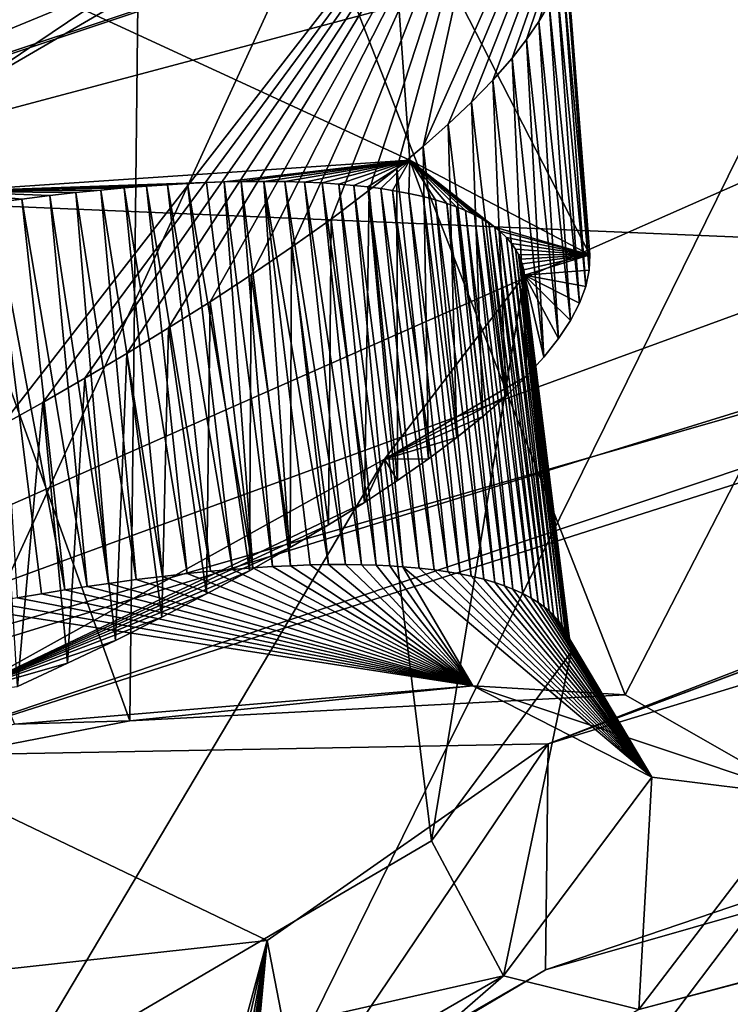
# Model space of a CAD drawing. Header units: metres. Extents: x -147 to 294, y -23 to 81.
# Tile 685 of 742: x 276 to 277.19, y 18.47 to 20.13. Entities that reach past the tile are written whole.
import ezdxf

# ---------------------------------------------------------------- set-up
doc = ezdxf.new("R2010")
doc.units = ezdxf.units.M
doc.layers.add('solid_AVA_153', color=7, linetype='CONTINUOUS')

msp = doc.modelspace()

# ---------------------------------------------------------------- linework, layer by layer
at = {"layer": 'solid_AVA_153'}
for points in [[(281.090759, 27.782938, 261.125031), (273.298553, 25.552353, 267.087738), (274.871796, 15.161433, 263.687531)], [(281.090759, 27.782938, 261.125031), (274.871796, 15.161433, 263.687531), (282.133179, 17.295027, 257.928406)], [(274.224762, 25.604277, 261.007599), (277.891327, 23.361124, 257.481934), (272.774292, 12.198071, 259.966278)], [(276.20813, 21.06086, 201.503845), (279.340332, 23.507404, 196.438736), (277.017029, 18.993937, 210.50383)], [(277.31427, 18.824436, 211.593063), (277.017029, 18.993937, 210.50383), (279.340332, 23.507404, 196.438736)], [(277.891327, 23.361124, 257.481934), (278.441376, 18.521315, 256.352936), (272.774292, 12.198071, 259.966278)], [(277.484467, 20.065168, 256.298859), (277.891327, 23.361124, 257.481934), (276.830963, 21.252842, 256.301025)], [(280.507874, 22.56543, 251.034393), (273.060547, 20.016443, 258.458984), (277.273987, 21.212803, 255.292374)], [(273.275024, 20.03397, 257.856995), (273.060547, 20.016443, 258.458984), (280.507874, 22.56543, 251.034393)], [(273.275024, 20.03397, 257.856995), (280.507874, 22.56543, 251.034393), (279.944885, 22.316853, 251.207489)], [(273.275024, 20.03397, 257.856995), (279.944885, 22.316853, 251.207489), (273.409088, 19.768438, 257.52124)], [(279.944885, 22.316853, 251.207489), (279.720917, 21.928774, 251.228699), (273.409088, 19.768438, 257.52124)], [(276.887604, 18.912016, 221.665955), (276.883057, 18.532045, 223.566589), (287.729736, 22.21979, 224.105988)], [(281.792969, 19.939793, 224.722961), (287.729736, 22.21979, 224.105988), (276.883057, 18.532045, 223.566589)], [(283.750336, 21.487852, 220.551254), (276.887604, 18.912016, 221.665955), (287.729736, 22.21979, 224.105988)], [(279.720917, 21.928774, 251.228699), (280.540039, 15.652699, 249.314453), (273.078705, 13.137282, 256.572449)], [(273.409088, 19.768438, 257.52124), (279.720917, 21.928774, 251.228699), (273.078705, 13.137282, 256.572449)], [(280.846619, 21.692974, 214.997391), (275.491211, 19.910418, 214.992828), (274.619873, 19.615648, 215.079086)], [(279.788544, 20.992599, 216.460831), (280.846619, 21.692974, 214.997391), (274.619873, 19.615648, 215.079086)], [(280.846619, 21.692974, 214.997391), (276.188354, 20.19775, 214.714798), (275.491211, 19.910418, 214.992828)], [(283.750336, 21.487852, 220.551254), (282.781189, 21.117941, 220.656097), (276.887604, 18.912016, 221.665955)], [(277.484467, 20.065168, 256.298859), (276.830963, 21.252842, 256.301025), (277.273682, 21.399685, 255.879364)], [(273.060547, 20.016443, 258.458984), (273.061951, 19.937822, 258.790375), (277.273987, 21.212803, 255.292374)], [(277.273987, 21.212803, 255.292374), (273.061951, 19.937822, 258.790375), (278.115143, 19.724819, 255.404922)], [(281.80777, 20.819557, 220.442108), (276.887604, 18.912016, 221.665955), (282.781189, 21.117941, 220.656097)], [(275.611267, 20.542448, 202.720535), (276.20813, 21.06086, 201.503845), (276.18457, 18.950201, 209.597946)], [(276.20813, 21.06086, 201.503845), (277.017029, 18.993937, 210.50383), (276.18457, 18.950201, 209.597946)], [(279.788544, 20.992599, 216.460831), (274.619873, 19.615648, 215.079086), (274.307312, 18.573685, 219.366913)], [(279.812988, 20.588461, 218.314346), (279.788544, 20.992599, 216.460831), (274.307312, 18.573685, 219.366913)], [(276.677795, 19.915703, 212.946426), (276.813324, 20.534491, 213.343262), (277.140472, 20.955158, 212.097351)], [(276.719727, 19.95294, 212.865509), (276.677795, 19.915703, 212.946426), (277.140472, 20.955158, 212.097351)], [(276.75882, 19.990082, 212.779999), (276.719727, 19.95294, 212.865509), (277.140472, 20.955158, 212.097351)], [(276.794708, 20.027126, 212.689728), (276.75882, 19.990082, 212.779999), (277.140472, 20.955158, 212.097351)], [(276.826935, 20.063961, 212.59465), (276.794708, 20.027126, 212.689728), (277.140472, 20.955158, 212.097351)], [(276.851227, 20.095057, 212.509567), (276.826935, 20.063961, 212.59465), (277.140472, 20.955158, 212.097351)], [(276.872101, 20.125435, 212.421463), (276.851227, 20.095057, 212.509567), (277.140472, 20.955158, 212.097351)], [(276.889313, 20.154886, 212.330597), (276.872101, 20.125435, 212.421463), (277.140472, 20.955158, 212.097351)], [(274.64624, 16.062531, 233.785172), (286.290588, 19.729668, 234.31691), (287.10141, 20.911531, 229.512344)], [(281.917603, 18.824459, 230.931), (274.64624, 16.062531, 233.785172), (287.10141, 20.911531, 229.512344)], [(281.80777, 20.819557, 220.442108), (275.769775, 18.891148, 220.034714), (276.887604, 18.912016, 221.665955)], [(281.80777, 20.819557, 220.442108), (280.934448, 20.623026, 219.936401), (275.769775, 18.891148, 220.034714)], [(280.934448, 20.623026, 219.936401), (274.307312, 18.573685, 219.366913), (275.769775, 18.891148, 220.034714)], [(280.934448, 20.623026, 219.936401), (279.812988, 20.588461, 218.314346), (274.307312, 18.573685, 219.366913)], [(275.611267, 20.542448, 202.720535), (276.18457, 18.950201, 209.597946), (275.653992, 18.847431, 209.333832)], [(276.813324, 20.534491, 213.343262), (275.892181, 19.998646, 214.157532), (276.188354, 20.19775, 214.714798)], [(275.969086, 19.446426, 213.661942), (275.892181, 19.998646, 214.157532), (276.813324, 20.534491, 213.343262)], [(276.038788, 19.485483, 213.62085), (275.969086, 19.446426, 213.661942), (276.813324, 20.534491, 213.343262)], [(276.109131, 19.526005, 213.574982), (276.038788, 19.485483, 213.62085), (276.813324, 20.534491, 213.343262)], [(276.179688, 19.567812, 213.524017), (276.109131, 19.526005, 213.574982), (276.813324, 20.534491, 213.343262)], [(276.249878, 19.610716, 213.467941), (276.179688, 19.567812, 213.524017), (276.813324, 20.534491, 213.343262)], [(276.319458, 19.654743, 213.406403), (276.249878, 19.610716, 213.467941), (276.813324, 20.534491, 213.343262)], [(276.38858, 19.700001, 213.338577), (276.319458, 19.654743, 213.406403), (276.813324, 20.534491, 213.343262)], [(276.456604, 19.746355, 213.264236), (276.38858, 19.700001, 213.338577), (276.813324, 20.534491, 213.343262)], [(276.522827, 19.793636, 213.183197), (276.456604, 19.746355, 213.264236), (276.813324, 20.534491, 213.343262)], [(276.587006, 19.841846, 213.094574), (276.522827, 19.793636, 213.183197), (276.813324, 20.534491, 213.343262)], [(276.633392, 19.878597, 213.022781), (276.587006, 19.841846, 213.094574), (276.813324, 20.534491, 213.343262)], [(276.677795, 19.915703, 212.946426), (276.633392, 19.878597, 213.022781), (276.813324, 20.534491, 213.343262)], [(276.619232, 20.393951, 210.88356), (275.83728, 20.270184, 210.052536), (276.655243, 19.892633, 210.762497)], [(276.619232, 20.393951, 210.88356), (276.655243, 19.892633, 210.762497), (276.957733, 19.733641, 211.81546)], [(276.916382, 20.262239, 211.941086), (276.619232, 20.393951, 210.88356), (276.957733, 19.733641, 211.81546)], [(283.995728, 20.319468, 214.967133), (277.039856, 18.465433, 212.716888), (277.31427, 18.824436, 211.593063)], [(283.995728, 20.319468, 214.967133), (283.305023, 20.113844, 214.782349), (277.039856, 18.465433, 212.716888)], [(275.83728, 20.270184, 210.052536), (275.874847, 19.840115, 209.959885), (276.655243, 19.892633, 210.762497)], [(276.050629, 16.447046, 220.394257), (275.44632, 16.354811, 219.925446), (290.664398, 20.265381, 226.925613)], [(283.168457, 19.04248, 219.36058), (290.664398, 20.265381, 226.925613), (275.44632, 16.354811, 219.925446)], [(276.483307, 16.455778, 221.018982), (276.050629, 16.447046, 220.394257), (290.664398, 20.265381, 226.925613)], [(276.709076, 16.382002, 221.73912), (276.483307, 16.455778, 221.018982), (290.664398, 20.265381, 226.925613)], [(276.489044, 16.04261, 223.108215), (276.709076, 16.382002, 221.73912), (290.664398, 20.265381, 226.925613)], [(282.683929, 17.701097, 225.091797), (276.489044, 16.04261, 223.108215), (290.664398, 20.265381, 226.925613)], [(276.956543, 19.707464, 211.922272), (276.916382, 20.262239, 211.941086), (276.957733, 19.733641, 211.81546)], [(276.956543, 19.707464, 211.922272), (276.916443, 20.23723, 212.041992), (276.916382, 20.262239, 211.941086)], [(276.956543, 19.707464, 211.922272), (276.911774, 20.210909, 212.140686), (276.916443, 20.23723, 212.041992)], [(276.950714, 19.680237, 212.026978), (276.902618, 20.183414, 212.236954), (276.911774, 20.210909, 212.140686)], [(276.950714, 19.680237, 212.026978), (276.911774, 20.210909, 212.140686), (276.956543, 19.707464, 211.922272)], [(275.892181, 19.998646, 214.157532), (275.491211, 19.910418, 214.992828), (276.188354, 20.19775, 214.714798)], [(276.940216, 19.652037, 212.129608), (276.889313, 20.154886, 212.330597), (276.902618, 20.183414, 212.236954)], [(276.940216, 19.652037, 212.129608), (276.902618, 20.183414, 212.236954), (276.950714, 19.680237, 212.026978)], [(276.925018, 19.622864, 212.230148), (276.872101, 20.125435, 212.421463), (276.889313, 20.154886, 212.330597)], [(276.925018, 19.622864, 212.230148), (276.889313, 20.154886, 212.330597), (276.940216, 19.652037, 212.129608)], [(276.905151, 19.592724, 212.328598), (276.851227, 20.095057, 212.509567), (276.872101, 20.125435, 212.421463)], [(276.905151, 19.592724, 212.328598), (276.872101, 20.125435, 212.421463), (276.925018, 19.622864, 212.230148)], [(283.305023, 20.113844, 214.782349), (275.078064, 17.592642, 213.775894), (275.694458, 17.799286, 213.719406)], [(282.524384, 19.824366, 214.833954), (275.078064, 17.592642, 213.775894), (283.305023, 20.113844, 214.782349)], [(283.305023, 20.113844, 214.782349), (275.694458, 17.799286, 213.719406), (276.236298, 18.019976, 213.51059)], [(283.305023, 20.113844, 214.782349), (276.236298, 18.019976, 213.51059), (277.039856, 18.465433, 212.716888)], [(276.880615, 19.561615, 212.424927), (276.826935, 20.063961, 212.59465), (276.851227, 20.095057, 212.509567)], [(276.880615, 19.561615, 212.424927), (276.851227, 20.095057, 212.509567), (276.905151, 19.592724, 212.328598)], [(276.851318, 19.529482, 212.519287), (276.794708, 20.027126, 212.689728), (276.826935, 20.063961, 212.59465)], [(276.851318, 19.529482, 212.519287), (276.826935, 20.063961, 212.59465), (276.880615, 19.561615, 212.424927)], [(276.816986, 19.496143, 212.612061), (276.75882, 19.990082, 212.779999), (276.794708, 20.027126, 212.689728)], [(276.816986, 19.496143, 212.612061), (276.794708, 20.027126, 212.689728), (276.851318, 19.529482, 212.519287)], [(276.777863, 19.461752, 212.702927), (276.719727, 19.95294, 212.865509), (276.75882, 19.990082, 212.779999)], [(276.777863, 19.461752, 212.702927), (276.75882, 19.990082, 212.779999), (276.816986, 19.496143, 212.612061)], [(276.734222, 19.426495, 212.791458), (276.677795, 19.915703, 212.946426), (276.719727, 19.95294, 212.865509)], [(276.734222, 19.426495, 212.791458), (276.719727, 19.95294, 212.865509), (276.777863, 19.461752, 212.702927)], [(273.061951, 19.937822, 258.790375), (271.370239, 17.790236, 260.555847), (278.115143, 19.724819, 255.404922)], [(281.792969, 19.939793, 224.722961), (276.883057, 18.532045, 223.566589), (275.823822, 17.922682, 224.99826)], [(280.795746, 19.575159, 224.838211), (281.792969, 19.939793, 224.722961), (275.823822, 17.922682, 224.99826)], [(276.68631, 19.390553, 212.877289), (276.633392, 19.878597, 213.022781), (276.677795, 19.915703, 212.946426)], [(276.68631, 19.390553, 212.877289), (276.677795, 19.915703, 212.946426), (276.734222, 19.426495, 212.791458)], [(276.655243, 19.892633, 210.762497), (275.874847, 19.840115, 209.959885), (276.343445, 19.855852, 210.503494)], [(276.655243, 19.892633, 210.762497), (276.343445, 19.855852, 210.503494), (276.371765, 19.856493, 210.537842)], [(276.655243, 19.892633, 210.762497), (276.371765, 19.856493, 210.537842), (276.410126, 19.856863, 210.586502)], [(276.655243, 19.892633, 210.762497), (276.410126, 19.856863, 210.586502), (276.445374, 19.856516, 210.634048)], [(276.655243, 19.892633, 210.762497), (276.445374, 19.856516, 210.634048), (276.477966, 19.855618, 210.680405)], [(276.655243, 19.892633, 210.762497), (276.477966, 19.855618, 210.680405), (276.507996, 19.8542, 210.725555)], [(276.655243, 19.892633, 210.762497), (276.507996, 19.8542, 210.725555), (276.535645, 19.852325, 210.769485)], [(276.655243, 19.892633, 210.762497), (276.535645, 19.852325, 210.769485), (276.561218, 19.850101, 210.812164)], [(276.655243, 19.892633, 210.762497), (276.561218, 19.850101, 210.812164), (276.584686, 19.847509, 210.853592)], [(276.655243, 19.892633, 210.762497), (276.584686, 19.847509, 210.853592), (276.606445, 19.844671, 210.893784)], [(276.655243, 19.892633, 210.762497), (276.606445, 19.844671, 210.893784), (276.626373, 19.841566, 210.932724)], [(276.655243, 19.892633, 210.762497), (276.626373, 19.841566, 210.932724), (276.653503, 19.836567, 210.988892)], [(276.655243, 19.892633, 210.762497), (276.653503, 19.836567, 210.988892), (276.677399, 19.831205, 211.042358)], [(276.655243, 19.892633, 210.762497), (276.677399, 19.831205, 211.042358), (276.698608, 19.825605, 211.093246)], [(276.655243, 19.892633, 210.762497), (276.698608, 19.825605, 211.093246), (276.717346, 19.819834, 211.141632)], [(276.655243, 19.892633, 210.762497), (276.717346, 19.819834, 211.141632), (276.733856, 19.813944, 211.187592)], [(276.655243, 19.892633, 210.762497), (276.733856, 19.813944, 211.187592), (276.748474, 19.808012, 211.231262)], [(276.655243, 19.892633, 210.762497), (276.748474, 19.808012, 211.231262), (276.763763, 19.800882, 211.280746)], [(276.655243, 19.892633, 210.762497), (276.763763, 19.800882, 211.280746), (276.776917, 19.793802, 211.327209)], [(276.655243, 19.892633, 210.762497), (276.776917, 19.793802, 211.327209), (276.788239, 19.786823, 211.370834)], [(276.655243, 19.892633, 210.762497), (276.788239, 19.786823, 211.370834), (276.797943, 19.779985, 211.411789)], [(276.957733, 19.733641, 211.81546), (276.655243, 19.892633, 210.762497), (276.797943, 19.779985, 211.411789)], [(276.63443, 19.354116, 212.959991), (276.587006, 19.841846, 213.094574), (276.633392, 19.878597, 213.022781)], [(276.63443, 19.354116, 212.959991), (276.633392, 19.878597, 213.022781), (276.68631, 19.390553, 212.877289)], [(275.874847, 19.840115, 209.959885), (276.313507, 19.854801, 210.468689), (276.343445, 19.855852, 210.503494)], [(275.874847, 19.840115, 209.959885), (276.281708, 19.853271, 210.433456), (276.313507, 19.854801, 210.468689)], [(275.874847, 19.840115, 209.959885), (276.24826, 19.851345, 210.39772), (276.281708, 19.853271, 210.433456)], [(276.281708, 19.853271, 210.433456), (276.24826, 19.851345, 210.39772), (276.356995, 19.204987, 210.269119)], [(276.313507, 19.854801, 210.468689), (276.281708, 19.853271, 210.433456), (276.391663, 19.207588, 210.308075)], [(276.281708, 19.853271, 210.433456), (276.356995, 19.204987, 210.269119), (276.391663, 19.207588, 210.308075)], [(276.343445, 19.855852, 210.503494), (276.313507, 19.854801, 210.468689), (276.391663, 19.207588, 210.308075)], [(276.371765, 19.856493, 210.537842), (276.343445, 19.855852, 210.503494), (276.424255, 19.209618, 210.34639)], [(276.343445, 19.855852, 210.503494), (276.391663, 19.207588, 210.308075), (276.424255, 19.209618, 210.34639)], [(276.410126, 19.856863, 210.586502), (276.371765, 19.856493, 210.537842), (276.454956, 19.211136, 210.384155)], [(276.371765, 19.856493, 210.537842), (276.424255, 19.209618, 210.34639), (276.454956, 19.211136, 210.384155)], [(276.410126, 19.856863, 210.586502), (276.454956, 19.211136, 210.384155), (276.487854, 19.212299, 210.426544)], [(276.410126, 19.856863, 210.586502), (276.487854, 19.212299, 210.426544), (276.518494, 19.212902, 210.468018)], [(276.445374, 19.856516, 210.634048), (276.410126, 19.856863, 210.586502), (276.518494, 19.212902, 210.468018)], [(276.445374, 19.856516, 210.634048), (276.518494, 19.212902, 210.468018), (276.547089, 19.213011, 210.508652)], [(276.477966, 19.855618, 210.680405), (276.445374, 19.856516, 210.634048), (276.547089, 19.213011, 210.508652)], [(276.477966, 19.855618, 210.680405), (276.547089, 19.213011, 210.508652), (276.57373, 19.212671, 210.548325)], [(276.507996, 19.8542, 210.725555), (276.477966, 19.855618, 210.680405), (276.57373, 19.212671, 210.548325)], [(276.507996, 19.8542, 210.725555), (276.57373, 19.212671, 210.548325), (276.598572, 19.211933, 210.587067)], [(276.535645, 19.852325, 210.769485), (276.507996, 19.8542, 210.725555), (276.598572, 19.211933, 210.587067)], [(275.874847, 19.840115, 209.959885), (276.212952, 19.848919, 210.361618), (276.24826, 19.851345, 210.39772)], [(275.874847, 19.840115, 209.959885), (276.175446, 19.845865, 210.325272), (276.212952, 19.848919, 210.361618)], [(275.874847, 19.840115, 209.959885), (276.135925, 19.842257, 210.288589), (276.175446, 19.845865, 210.325272)], [(275.874847, 19.840115, 209.959885), (276.094269, 19.838047, 210.251648), (276.135925, 19.842257, 210.288589)], [(275.874847, 19.840115, 209.959885), (275.954254, 19.820705, 210.140717), (276.003418, 19.827248, 210.17775)], [(275.874847, 19.840115, 209.959885), (276.003418, 19.827248, 210.17775), (276.05014, 19.833059, 210.214676)], [(275.874847, 19.840115, 209.959885), (276.05014, 19.833059, 210.214676), (276.094269, 19.838047, 210.251648)], [(276.094269, 19.838047, 210.251648), (276.05014, 19.833059, 210.214676), (276.148712, 19.181471, 210.067993)], [(276.135925, 19.842257, 210.288589), (276.094269, 19.838047, 210.251648), (276.195465, 19.187796, 210.108795)], [(276.094269, 19.838047, 210.251648), (276.148712, 19.181471, 210.067993), (276.195465, 19.187796, 210.108795)], [(276.175446, 19.845865, 210.325272), (276.135925, 19.842257, 210.288589), (276.239594, 19.193245, 210.149445)], [(276.135925, 19.842257, 210.288589), (276.195465, 19.187796, 210.108795), (276.239594, 19.193245, 210.149445)], [(276.212952, 19.848919, 210.361618), (276.175446, 19.845865, 210.325272), (276.281128, 19.197884, 210.189804)], [(276.175446, 19.845865, 210.325272), (276.239594, 19.193245, 210.149445), (276.281128, 19.197884, 210.189804)], [(276.24826, 19.851345, 210.39772), (276.212952, 19.848919, 210.361618), (276.32019, 19.201769, 210.22966)], [(276.212952, 19.848919, 210.361618), (276.281128, 19.197884, 210.189804), (276.32019, 19.201769, 210.22966)], [(276.24826, 19.851345, 210.39772), (276.32019, 19.201769, 210.22966), (276.356995, 19.204987, 210.269119)], [(276.578827, 19.317347, 213.039215), (276.522827, 19.793636, 213.183197), (276.587006, 19.841846, 213.094574)], [(276.535645, 19.852325, 210.769485), (276.598572, 19.211933, 210.587067), (276.621765, 19.21084, 210.624924)], [(276.561218, 19.850101, 210.812164), (276.535645, 19.852325, 210.769485), (276.621765, 19.21084, 210.624924)], [(276.561218, 19.850101, 210.812164), (276.621765, 19.21084, 210.624924), (276.643341, 19.209431, 210.661789)], [(276.584686, 19.847509, 210.853592), (276.561218, 19.850101, 210.812164), (276.643341, 19.209431, 210.661789)], [(276.578827, 19.317347, 213.039215), (276.587006, 19.841846, 213.094574), (276.63443, 19.354116, 212.959991)], [(276.584686, 19.847509, 210.853592), (276.643341, 19.209431, 210.661789), (276.671143, 19.206991, 210.711853)], [(276.606445, 19.844671, 210.893784), (276.584686, 19.847509, 210.853592), (276.671143, 19.206991, 210.711853)], [(276.606445, 19.844671, 210.893784), (276.671143, 19.206991, 210.711853), (276.696289, 19.204092, 210.759995)], [(276.626373, 19.841566, 210.932724), (276.606445, 19.844671, 210.893784), (276.696289, 19.204092, 210.759995)], [(276.626373, 19.841566, 210.932724), (276.696289, 19.204092, 210.759995), (276.719116, 19.200808, 210.806366)], [(276.653503, 19.836567, 210.988892), (276.626373, 19.841566, 210.932724), (276.719116, 19.200808, 210.806366)], [(276.653503, 19.836567, 210.988892), (276.719116, 19.200808, 210.806366), (276.739746, 19.197206, 210.850891)], [(276.677399, 19.831205, 211.042358), (276.653503, 19.836567, 210.988892), (276.739746, 19.197206, 210.850891)], [(282.524384, 19.824366, 214.833954), (281.913208, 19.548752, 215.097244), (275.078064, 17.592642, 213.775894)], [(276.003418, 19.827248, 210.17775), (275.954254, 19.820705, 210.140717), (276.075317, 19.170477, 210.008331)], [(275.954254, 19.820705, 210.140717), (275.995361, 19.15715, 209.949005), (276.036194, 19.164124, 209.978607)], [(275.954254, 19.820705, 210.140717), (276.036194, 19.164124, 209.978607), (276.075317, 19.170477, 210.008331)], [(276.05014, 19.833059, 210.214676), (276.003418, 19.827248, 210.17775), (276.112854, 19.176256, 210.038193)], [(276.003418, 19.827248, 210.17775), (276.075317, 19.170477, 210.008331), (276.112854, 19.176256, 210.038193)], [(276.05014, 19.833059, 210.214676), (276.112854, 19.176256, 210.038193), (276.148712, 19.181471, 210.067993)], [(276.677399, 19.831205, 211.042358), (276.739746, 19.197206, 210.850891), (276.758453, 19.19335, 210.893707)], [(276.698608, 19.825605, 211.093246), (276.677399, 19.831205, 211.042358), (276.758453, 19.19335, 210.893707)], [(276.698608, 19.825605, 211.093246), (276.758453, 19.19335, 210.893707), (276.779358, 19.188248, 210.944778)], [(276.717346, 19.819834, 211.141632), (276.698608, 19.825605, 211.093246), (276.779358, 19.188248, 210.944778)], [(276.717346, 19.819834, 211.141632), (276.779358, 19.188248, 210.944778), (276.797821, 19.182919, 210.993301)], [(276.733856, 19.813944, 211.187592), (276.717346, 19.819834, 211.141632), (276.797821, 19.182919, 210.993301)], [(276.733856, 19.813944, 211.187592), (276.797821, 19.182919, 210.993301), (276.814117, 19.177427, 211.039383)], [(276.748474, 19.808012, 211.231262), (276.733856, 19.813944, 211.187592), (276.814117, 19.177427, 211.039383)], [(276.748474, 19.808012, 211.231262), (276.814117, 19.177427, 211.039383), (276.828522, 19.171843, 211.083069)], [(276.763763, 19.800882, 211.280746), (276.748474, 19.808012, 211.231262), (276.828522, 19.171843, 211.083069)], [(276.518799, 19.279829, 213.115784), (276.456604, 19.746355, 213.264236), (276.522827, 19.793636, 213.183197)], [(276.518799, 19.279829, 213.115784), (276.522827, 19.793636, 213.183197), (276.578827, 19.317347, 213.039215)], [(276.763763, 19.800882, 211.280746), (276.828522, 19.171843, 211.083069), (276.845093, 19.164333, 211.137863)], [(276.776917, 19.793802, 211.327209), (276.763763, 19.800882, 211.280746), (276.845093, 19.164333, 211.137863)], [(276.776917, 19.793802, 211.327209), (276.845093, 19.164333, 211.137863), (276.8591, 19.156837, 211.188889)], [(276.788239, 19.786823, 211.370834), (276.776917, 19.793802, 211.327209), (276.8591, 19.156837, 211.188889)], [(276.788239, 19.786823, 211.370834), (276.8591, 19.156837, 211.188889), (276.870941, 19.149429, 211.236435)], [(276.797943, 19.779985, 211.411789), (276.788239, 19.786823, 211.370834), (276.870941, 19.149429, 211.236435)], [(276.797943, 19.779985, 211.411789), (276.870941, 19.149429, 211.236435), (276.88092, 19.142166, 211.280701)], [(276.806274, 19.773319, 211.450241), (276.797943, 19.779985, 211.411789), (276.88092, 19.142166, 211.280701)], [(276.957733, 19.733641, 211.81546), (276.797943, 19.779985, 211.411789), (276.806274, 19.773319, 211.450241)], [(276.806274, 19.773319, 211.450241), (276.88092, 19.142166, 211.280701), (276.889313, 19.135088, 211.321915)], [(276.817566, 19.762636, 211.509125), (276.806274, 19.773319, 211.450241), (276.889313, 19.135088, 211.321915)], [(276.957733, 19.733641, 211.81546), (276.806274, 19.773319, 211.450241), (276.817566, 19.762636, 211.509125)], [(276.817566, 19.762636, 211.509125), (276.889313, 19.135088, 211.321915), (276.896362, 19.128231, 211.360291)], [(276.826233, 19.752546, 211.562119), (276.817566, 19.762636, 211.509125), (276.896362, 19.128231, 211.360291)], [(276.957733, 19.733641, 211.81546), (276.817566, 19.762636, 211.509125), (276.826233, 19.752546, 211.562119)], [(276.454285, 19.241518, 213.189804), (276.38858, 19.700001, 213.338577), (276.456604, 19.746355, 213.264236)], [(276.454285, 19.241518, 213.189804), (276.456604, 19.746355, 213.264236), (276.518799, 19.279829, 213.115784)], [(276.826233, 19.752546, 211.562119), (276.896362, 19.128231, 211.360291), (276.904846, 19.118399, 211.412949)], [(276.832825, 19.74308, 211.609818), (276.826233, 19.752546, 211.562119), (276.904846, 19.118399, 211.412949)], [(276.957733, 19.733641, 211.81546), (276.826233, 19.752546, 211.562119), (276.832825, 19.74308, 211.609818)], [(276.832825, 19.74308, 211.609818), (276.904846, 19.118399, 211.412949), (276.911285, 19.109146, 211.460297)], [(276.837769, 19.734245, 211.65274), (276.832825, 19.74308, 211.609818), (276.911285, 19.109146, 211.460297)], [(276.957733, 19.733641, 211.81546), (276.832825, 19.74308, 211.609818), (276.837769, 19.734245, 211.65274)], [(271.370239, 17.790236, 260.555847), (278.752289, 14.018857, 254.084824), (278.115143, 19.724819, 255.404922)], [(273.578888, 15.53789, 235.204681), (279.843353, 17.485113, 234.807159), (286.290588, 19.729668, 234.31691)], [(274.64624, 16.062531, 233.785172), (273.578888, 15.53789, 235.204681), (286.290588, 19.729668, 234.31691)], [(276.837769, 19.734245, 211.65274), (276.911285, 19.109146, 211.460297), (276.916138, 19.100491, 211.502869)], [(276.841431, 19.72604, 211.691391), (276.837769, 19.734245, 211.65274), (276.916138, 19.100491, 211.502869)], [(276.957733, 19.733641, 211.81546), (276.837769, 19.734245, 211.65274), (276.841431, 19.72604, 211.691391)], [(276.957733, 19.733641, 211.81546), (276.841431, 19.72604, 211.691391), (276.844086, 19.718441, 211.726227)], [(276.841431, 19.72604, 211.691391), (276.916138, 19.100491, 211.502869), (276.919708, 19.092438, 211.541153)], [(276.844086, 19.718441, 211.726227), (276.841431, 19.72604, 211.691391), (276.919708, 19.092438, 211.541153)], [(276.957733, 19.733641, 211.81546), (276.844086, 19.718441, 211.726227), (276.846649, 19.708124, 211.772141)], [(276.957733, 19.733641, 211.81546), (276.846649, 19.708124, 211.772141), (276.847931, 19.699352, 211.810226)], [(276.956543, 19.707464, 211.922272), (276.957733, 19.733641, 211.81546), (276.847931, 19.699352, 211.810226)], [(276.844086, 19.718441, 211.726227), (276.919708, 19.092438, 211.541153), (276.924194, 19.078087, 211.606628)], [(276.846649, 19.708124, 211.772141), (276.844086, 19.718441, 211.726227), (276.924194, 19.078087, 211.606628)], [(276.846649, 19.708124, 211.772141), (276.924194, 19.078087, 211.606628), (276.926147, 19.065943, 211.659439)], [(276.846649, 19.708124, 211.772141), (276.926147, 19.065943, 211.659439), (276.847931, 19.699352, 211.810226)], [(276.950714, 19.680237, 212.026978), (276.956543, 19.707464, 211.922272), (276.847931, 19.699352, 211.810226)], [(276.385773, 19.202684, 213.260788), (276.319458, 19.654743, 213.406403), (276.38858, 19.700001, 213.338577)], [(276.385773, 19.202684, 213.260788), (276.38858, 19.700001, 213.338577), (276.454285, 19.241518, 213.189804)], [(276.612396, 19.390163, 212.778793), (276.847931, 19.699352, 211.810226), (276.691895, 18.748932, 212.628632)], [(276.851318, 19.529482, 212.519287), (276.847931, 19.699352, 211.810226), (276.612396, 19.390163, 212.778793)], [(276.847931, 19.699352, 211.810226), (276.926147, 19.065943, 211.659439), (276.691895, 18.748932, 212.628632)], [(276.940216, 19.652037, 212.129608), (276.950714, 19.680237, 212.026978), (276.847931, 19.699352, 211.810226)], [(276.925018, 19.622864, 212.230148), (276.940216, 19.652037, 212.129608), (276.847931, 19.699352, 211.810226)], [(276.905151, 19.592724, 212.328598), (276.925018, 19.622864, 212.230148), (276.847931, 19.699352, 211.810226)], [(276.880615, 19.561615, 212.424927), (276.905151, 19.592724, 212.328598), (276.847931, 19.699352, 211.810226)], [(276.851318, 19.529482, 212.519287), (276.880615, 19.561615, 212.424927), (276.847931, 19.699352, 211.810226)], [(276.31369, 19.163591, 213.328262), (276.249878, 19.610716, 213.467941), (276.319458, 19.654743, 213.406403)], [(276.31369, 19.163591, 213.328262), (276.319458, 19.654743, 213.406403), (276.385773, 19.202684, 213.260788)], [(276.238495, 19.124506, 213.391693), (276.179688, 19.567812, 213.524017), (276.249878, 19.610716, 213.467941)], [(276.238495, 19.124506, 213.391693), (276.249878, 19.610716, 213.467941), (276.31369, 19.163591, 213.328262)], [(279.977417, 19.220791, 225.24144), (280.795746, 19.575159, 224.838211), (275.823822, 17.922682, 224.99826)], [(276.160675, 19.085688, 213.450623), (276.109131, 19.526005, 213.574982), (276.179688, 19.567812, 213.524017)], [(276.160675, 19.085688, 213.450623), (276.179688, 19.567812, 213.524017), (276.238495, 19.124506, 213.391693)], [(281.913208, 19.548752, 215.097244), (281.101746, 19.04019, 216.091278), (275.078064, 17.592642, 213.775894)], [(276.080078, 19.047079, 213.505127), (276.038788, 19.485483, 213.62085), (276.109131, 19.526005, 213.574982)], [(276.080078, 19.047079, 213.505127), (276.109131, 19.526005, 213.574982), (276.160675, 19.085688, 213.450623)], [(276.816986, 19.496143, 212.612061), (276.851318, 19.529482, 212.519287), (276.612396, 19.390163, 212.778793)], [(276.777863, 19.461752, 212.702927), (276.816986, 19.496143, 212.612061), (276.612396, 19.390163, 212.778793)], [(275.995941, 19.008245, 213.555984), (275.969086, 19.446426, 213.661942), (276.038788, 19.485483, 213.62085)], [(275.995941, 19.008245, 213.555984), (276.038788, 19.485483, 213.62085), (276.080078, 19.047079, 213.505127)], [(276.734222, 19.426495, 212.791458), (276.777863, 19.461752, 212.702927), (276.612396, 19.390163, 212.778793)], [(276.68631, 19.390553, 212.877289), (276.734222, 19.426495, 212.791458), (276.612396, 19.390163, 212.778793)], [(275.904602, 18.997679, 213.477188), (276.612396, 19.390163, 212.778793), (275.985535, 18.334431, 213.326874)], [(276.578827, 19.317347, 213.039215), (276.612396, 19.390163, 212.778793), (275.904602, 18.997679, 213.477188)], [(276.612396, 19.390163, 212.778793), (276.691895, 18.748932, 212.628632), (275.985535, 18.334431, 213.326874)], [(276.578827, 19.317347, 213.039215), (276.63443, 19.354116, 212.959991), (276.612396, 19.390163, 212.778793)], [(276.63443, 19.354116, 212.959991), (276.68631, 19.390553, 212.877289), (276.612396, 19.390163, 212.778793)], [(276.518799, 19.279829, 213.115784), (276.578827, 19.317347, 213.039215), (275.904602, 18.997679, 213.477188)], [(276.454285, 19.241518, 213.189804), (276.518799, 19.279829, 213.115784), (275.904602, 18.997679, 213.477188)], [(276.385773, 19.202684, 213.260788), (276.454285, 19.241518, 213.189804), (275.904602, 18.997679, 213.477188)], [(279.977417, 19.220791, 225.24144), (275.823822, 17.922682, 224.99826), (274.03302, 17.27808, 225.506653)], [(278.939606, 18.605061, 226.679642), (279.977417, 19.220791, 225.24144), (274.03302, 17.27808, 225.506653)], [(276.424255, 19.209618, 210.34639), (276.391663, 19.207588, 210.308075), (276.761108, 19.009523, 210.551239)], [(276.454956, 19.211136, 210.384155), (276.424255, 19.209618, 210.34639), (276.761108, 19.009523, 210.551239)], [(276.487854, 19.212299, 210.426544), (276.454956, 19.211136, 210.384155), (276.761108, 19.009523, 210.551239)], [(276.518494, 19.212902, 210.468018), (276.487854, 19.212299, 210.426544), (276.761108, 19.009523, 210.551239)], [(276.547089, 19.213011, 210.508652), (276.518494, 19.212902, 210.468018), (276.761108, 19.009523, 210.551239)], [(276.57373, 19.212671, 210.548325), (276.547089, 19.213011, 210.508652), (276.761108, 19.009523, 210.551239)], [(276.598572, 19.211933, 210.587067), (276.57373, 19.212671, 210.548325), (276.761108, 19.009523, 210.551239)], [(276.621765, 19.21084, 210.624924), (276.598572, 19.211933, 210.587067), (276.761108, 19.009523, 210.551239)], [(276.643341, 19.209431, 210.661789), (276.621765, 19.21084, 210.624924), (276.761108, 19.009523, 210.551239)], [(276.643341, 19.209431, 210.661789), (276.761108, 19.009523, 210.551239), (277.061584, 18.855947, 211.606766)], [(276.671143, 19.206991, 210.711853), (276.643341, 19.209431, 210.661789), (277.061584, 18.855947, 211.606766)], [(276.31369, 19.163591, 213.328262), (276.385773, 19.202684, 213.260788), (275.904602, 18.997679, 213.477188)], [(276.239594, 19.193245, 210.149445), (276.195465, 19.187796, 210.108795), (276.761108, 19.009523, 210.551239)], [(276.281128, 19.197884, 210.189804), (276.239594, 19.193245, 210.149445), (276.761108, 19.009523, 210.551239)], [(276.32019, 19.201769, 210.22966), (276.281128, 19.197884, 210.189804), (276.761108, 19.009523, 210.551239)], [(276.356995, 19.204987, 210.269119), (276.32019, 19.201769, 210.22966), (276.761108, 19.009523, 210.551239)], [(276.391663, 19.207588, 210.308075), (276.356995, 19.204987, 210.269119), (276.761108, 19.009523, 210.551239)], [(276.696289, 19.204092, 210.759995), (276.671143, 19.206991, 210.711853), (277.061584, 18.855947, 211.606766)], [(276.719116, 19.200808, 210.806366), (276.696289, 19.204092, 210.759995), (277.061584, 18.855947, 211.606766)], [(276.739746, 19.197206, 210.850891), (276.719116, 19.200808, 210.806366), (277.061584, 18.855947, 211.606766)], [(276.758453, 19.19335, 210.893707), (276.739746, 19.197206, 210.850891), (277.061584, 18.855947, 211.606766)], [(276.779358, 19.188248, 210.944778), (276.758453, 19.19335, 210.893707), (277.061584, 18.855947, 211.606766)], [(276.112854, 19.176256, 210.038193), (276.075317, 19.170477, 210.008331), (276.761108, 19.009523, 210.551239)], [(276.148712, 19.181471, 210.067993), (276.112854, 19.176256, 210.038193), (276.761108, 19.009523, 210.551239)], [(276.195465, 19.187796, 210.108795), (276.148712, 19.181471, 210.067993), (276.761108, 19.009523, 210.551239)], [(276.797821, 19.182919, 210.993301), (276.779358, 19.188248, 210.944778), (277.061584, 18.855947, 211.606766)], [(276.814117, 19.177427, 211.039383), (276.797821, 19.182919, 210.993301), (277.061584, 18.855947, 211.606766)], [(276.828522, 19.171843, 211.083069), (276.814117, 19.177427, 211.039383), (277.061584, 18.855947, 211.606766)], [(276.238495, 19.124506, 213.391693), (276.31369, 19.163591, 213.328262), (275.904602, 18.997679, 213.477188)], [(276.036194, 19.164124, 209.978607), (275.995361, 19.15715, 209.949005), (276.761108, 19.009523, 210.551239)], [(276.075317, 19.170477, 210.008331), (276.036194, 19.164124, 209.978607), (276.761108, 19.009523, 210.551239)], [(276.845093, 19.164333, 211.137863), (276.828522, 19.171843, 211.083069), (277.061584, 18.855947, 211.606766)], [(276.8591, 19.156837, 211.188889), (276.845093, 19.164333, 211.137863), (277.061584, 18.855947, 211.606766)], [(275.952698, 19.149502, 209.919556), (275.90802, 19.141129, 209.890289), (276.761108, 19.009523, 210.551239)], [(275.995361, 19.15715, 209.949005), (275.952698, 19.149502, 209.919556), (276.761108, 19.009523, 210.551239)], [(276.870941, 19.149429, 211.236435), (276.8591, 19.156837, 211.188889), (277.061584, 18.855947, 211.606766)], [(276.88092, 19.142166, 211.280701), (276.870941, 19.149429, 211.236435), (277.061584, 18.855947, 211.606766)], [(276.889313, 19.135088, 211.321915), (276.88092, 19.142166, 211.280701), (277.061584, 18.855947, 211.606766)], [(275.90802, 19.141129, 209.890289), (275.991119, 18.944685, 209.744781), (276.761108, 19.009523, 210.551239)], [(276.896362, 19.128231, 211.360291), (276.889313, 19.135088, 211.321915), (277.061584, 18.855947, 211.606766)], [(276.904846, 19.118399, 211.412949), (276.896362, 19.128231, 211.360291), (277.061584, 18.855947, 211.606766)], [(276.160675, 19.085688, 213.450623), (276.238495, 19.124506, 213.391693), (275.904602, 18.997679, 213.477188)], [(276.911285, 19.109146, 211.460297), (276.904846, 19.118399, 211.412949), (277.061584, 18.855947, 211.606766)], [(276.916138, 19.100491, 211.502869), (276.911285, 19.109146, 211.460297), (277.061584, 18.855947, 211.606766)], [(276.919708, 19.092438, 211.541153), (276.916138, 19.100491, 211.502869), (277.061584, 18.855947, 211.606766)], [(276.924194, 19.078087, 211.606628), (276.919708, 19.092438, 211.541153), (277.061584, 18.855947, 211.606766)], [(276.080078, 19.047079, 213.505127), (276.160675, 19.085688, 213.450623), (275.904602, 18.997679, 213.477188)], [(276.924194, 19.078087, 211.606628), (277.061584, 18.855947, 211.606766), (276.926147, 19.065943, 211.659439)], [(276.691895, 18.748932, 212.628632), (276.926147, 19.065943, 211.659439), (276.812531, 18.522165, 212.632889)], [(276.926147, 19.065943, 211.659439), (277.061584, 18.855947, 211.606766), (276.812531, 18.522165, 212.632889)], [(283.168457, 19.04248, 219.36058), (275.44632, 16.354811, 219.925446), (274.750275, 16.193239, 219.666672)], [(282.444153, 18.829679, 219.162888), (283.168457, 19.04248, 219.36058), (274.750275, 16.193239, 219.666672)], [(275.995941, 19.008245, 213.555984), (276.080078, 19.047079, 213.505127), (275.904602, 18.997679, 213.477188)], [(281.101746, 19.04019, 216.091278), (274.422333, 17.418465, 213.650223), (275.078064, 17.592642, 213.775894)], [(281.101746, 19.04019, 216.091278), (281.042023, 18.698298, 217.530762), (274.422333, 17.418465, 213.650223)], [(276.761108, 19.009523, 210.551239), (275.991119, 18.944685, 209.744781), (276.18457, 18.950201, 209.597946)], [(276.761108, 19.009523, 210.551239), (276.18457, 18.950201, 209.597946), (277.017029, 18.993937, 210.50383)], [(276.761108, 19.009523, 210.551239), (277.017029, 18.993937, 210.50383), (277.31427, 18.824436, 211.593063)], [(276.761108, 19.009523, 210.551239), (277.31427, 18.824436, 211.593063), (277.061584, 18.855947, 211.606766)], [(275.991119, 18.944685, 209.744781), (275.653992, 18.847431, 209.333832), (276.18457, 18.950201, 209.597946)], [(276.41568, 18.581152, 221.690933), (276.887604, 18.912016, 221.665955), (275.769775, 18.891148, 220.034714)], [(276.41568, 18.581152, 221.690933), (276.470978, 18.294689, 223.289673), (276.887604, 18.912016, 221.665955)], [(276.470978, 18.294689, 223.289673), (276.883057, 18.532045, 223.566589), (276.887604, 18.912016, 221.665955)], [(275.434967, 18.473787, 220.421875), (276.41568, 18.581152, 221.690933), (275.769775, 18.891148, 220.034714)], [(276.812531, 18.522165, 212.632889), (277.061584, 18.855947, 211.606766), (277.039856, 18.465433, 212.716888)], [(277.061584, 18.855947, 211.606766), (277.31427, 18.824436, 211.593063), (277.039856, 18.465433, 212.716888)], [(281.817169, 18.698481, 218.756882), (282.444153, 18.829679, 219.162888), (274.750275, 16.193239, 219.666672)], [(281.917603, 18.824459, 230.931), (274.261902, 16.400457, 230.957642), (274.68338, 16.377884, 231.863968)], [(281.917603, 18.824459, 230.931), (280.96225, 18.541521, 230.725128), (274.261902, 16.400457, 230.957642)], [(281.917603, 18.824459, 230.931), (274.68338, 16.377884, 231.863968), (274.64624, 16.062531, 233.785172)], [(275.985535, 18.334431, 213.326874), (276.691895, 18.748932, 212.628632), (276.812531, 18.522165, 212.632889)], [(281.817169, 18.698481, 218.756882), (274.750275, 16.193239, 219.666672), (273.875397, 17.312033, 213.387314)], [(281.042023, 18.698298, 217.530762), (281.817169, 18.698481, 218.756882), (273.875397, 17.312033, 213.387314)], [(281.042023, 18.698298, 217.530762), (273.875397, 17.312033, 213.387314), (274.422333, 17.418465, 213.650223)], [(278.876862, 18.668497, 255.926727), (279.563599, 14.16639, 254.693085), (272.774292, 12.198071, 259.966278)], [(278.441376, 18.521315, 256.352936), (278.876862, 18.668497, 255.926727), (272.774292, 12.198071, 259.966278)], [(273.544922, 13.863421, 230.357513), (272.878723, 13.733622, 229.978165), (289.65274, 18.639772, 233.339783)], [(282.818573, 16.893269, 229.662628), (289.65274, 18.639772, 233.339783), (272.878723, 13.733622, 229.978165)], [(274.068939, 13.923062, 230.927322), (273.544922, 13.863421, 230.357513), (289.65274, 18.639772, 233.339783)], [(274.015137, 13.476038, 233.679276), (274.48642, 13.810599, 232.395874), (289.65274, 18.639772, 233.339783)], [(280.972687, 15.322722, 235.289001), (274.015137, 13.476038, 233.679276), (289.65274, 18.639772, 233.339783)], [(274.392029, 13.904346, 231.630402), (274.068939, 13.923062, 230.927322), (289.65274, 18.639772, 233.339783)], [(274.48642, 13.810599, 232.395874), (274.392029, 13.904346, 231.630402), (289.65274, 18.639772, 233.339783)], [(278.939606, 18.605061, 226.679642), (274.03302, 17.27808, 225.506653), (273.580383, 16.323944, 230.202911)], [(278.945648, 18.264267, 228.557785), (278.939606, 18.605061, 226.679642), (273.580383, 16.323944, 230.202911)], [(276.21582, 17.840221, 221.683044), (276.41568, 18.581152, 221.690933), (275.434967, 18.473787, 220.421875)], [(276.21582, 17.840221, 221.683044), (276.244507, 17.835537, 221.772858), (276.41568, 18.581152, 221.690933)], [(276.244507, 17.835537, 221.772858), (276.276855, 17.827045, 221.893753), (276.41568, 18.581152, 221.690933)], [(276.269348, 17.632658, 222.951248), (276.470978, 18.294689, 223.289673), (276.41568, 18.581152, 221.690933)], [(276.290588, 17.657139, 222.863007), (276.269348, 17.632658, 222.951248), (276.41568, 18.581152, 221.690933)], [(276.276855, 17.827045, 221.893753), (276.300476, 17.816982, 222.005341), (276.41568, 18.581152, 221.690933)], [(276.310272, 17.683578, 222.759781), (276.290588, 17.657139, 222.863007), (276.41568, 18.581152, 221.690933)], [(276.300476, 17.816982, 222.005341), (276.317383, 17.80546, 222.10997), (276.41568, 18.581152, 221.690933)], [(276.325226, 17.709324, 222.650833), (276.310272, 17.683578, 222.759781), (276.41568, 18.581152, 221.690933)], [(276.317383, 17.80546, 222.10997), (276.328766, 17.792484, 222.209427), (276.41568, 18.581152, 221.690933)], [(276.333496, 17.729774, 222.557449), (276.325226, 17.709324, 222.650833), (276.41568, 18.581152, 221.690933)], [(276.328766, 17.792484, 222.209427), (276.335419, 17.778208, 222.303482), (276.41568, 18.581152, 221.690933)], [(276.337463, 17.747442, 222.471741), (276.333496, 17.729774, 222.557449), (276.41568, 18.581152, 221.690933)], [(276.335419, 17.778208, 222.303482), (276.338074, 17.76333, 222.389099), (276.41568, 18.581152, 221.690933)], [(276.338074, 17.76333, 222.389099), (276.337463, 17.747442, 222.471741), (276.41568, 18.581152, 221.690933)], [(280.96225, 18.541521, 230.725128), (273.580383, 16.323944, 230.202911), (274.261902, 16.400457, 230.957642)], [(280.96225, 18.541521, 230.725128), (280.071899, 18.338127, 230.211884), (273.580383, 16.323944, 230.202911)], [(275.547638, 17.741337, 224.502243), (275.823822, 17.922682, 224.99826), (276.883057, 18.532045, 223.566589)], [(276.470978, 18.294689, 223.289673), (275.547638, 17.741337, 224.502243), (276.883057, 18.532045, 223.566589)], [(275.985535, 18.334431, 213.326874), (276.812531, 18.522165, 212.632889), (276.080841, 18.098438, 213.361496)], [(276.080841, 18.098438, 213.361496), (276.812531, 18.522165, 212.632889), (276.236298, 18.019976, 213.51059)], [(276.812531, 18.522165, 212.632889), (277.039856, 18.465433, 212.716888), (276.236298, 18.019976, 213.51059)]]:
    msp.add_3dface(points, dxfattribs=at)

doc.saveas('drawing.dxf')
